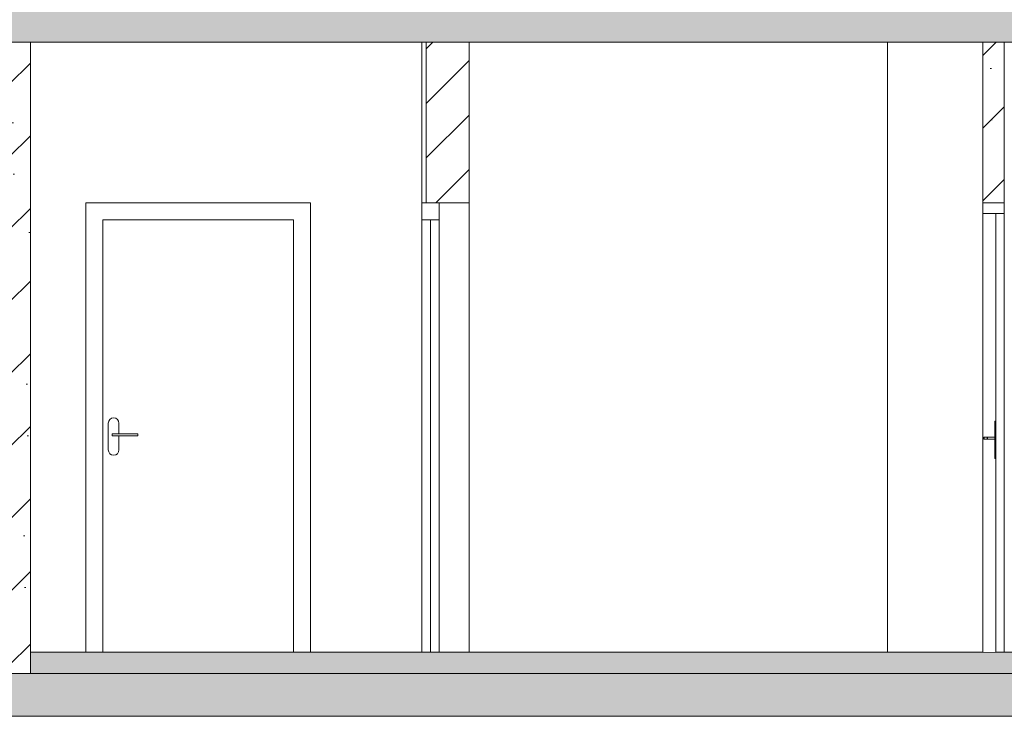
# Model space of a CAD drawing. Header units: millimetres. Extents: x -7244646 to -5701154, y 5723682 to 6071635.
# Tile 408 of 656: x -6365563 to -6360964, y 5771909 to 5775165. Entities that reach past the tile are written whole.
import ezdxf

# ---------------------------------------------------------------- set-up
doc = ezdxf.new("R2010")
doc.units = ezdxf.units.MM
doc.header["$MEASUREMENT"] = 0
doc.set_wipeout_variables(frame=1)
doc.linetypes.add('Wipeout_Contour', pattern=[1000, 0, -1000])
for name, color, linetype, lineweight in [('0_Ном._пера__1', 7, 'Continuous', 0), ('0_Ном._пера__120', 7, 'Continuous', 0), ('0_Ном._пера__141', 7, 'Continuous', 5), ('0_Ном._пера__21', 7, 'Continuous', 5)]:
    doc.layers.add(name, color=color, linetype=linetype, lineweight=lineweight)
pattern_1 = [(45, (-7387333.12, 5739809.18), (-84.852814, 84.852814), []), (45, (-7387375.54, 5739851.61), (-84.852814, 84.852814), [90, -30, 0, -30])]
pattern_2 = [(45, (-7387333.12, 5739809.18), (-169.70563, 169.70563), []), (90, (-7387502.82, 5739978.89), (-216, 0), [0, -144, 0, -216]), (155, (-7387333.12, 5740148.6), (91.285545, 195.76248), [0, -105.6, 0, -182.4])]

msp = doc.modelspace()

# ---------------------------------------------------------------- hatches: boundary and pattern name
at = {"layer": '0_Ном._пера__1', "linetype": 'Continuous', "lineweight": 0}
h = msp.add_hatch(dxfattribs=at)
h.set_pattern_fill('ЖЕЛЕЗОБЕТОН__PROJECT__0003', style=0, pattern_type=2)
h.set_pattern_definition(pattern_1)
h.paths.add_polyline_path([(-6374834.353, 5775059.18), (-6357172.753, 5775059.18), (-6357172.753, 5775259.18), (-6374834.353, 5775259.18)])
h = msp.add_hatch(dxfattribs=at)
h.set_pattern_fill('БУТ__50__0003', style=0, pattern_type=2)
h.set_pattern_definition(pattern_2)
h.paths.add_polyline_path([(-6365612.512, 5772109.18), (-6365512.512, 5772109.18), (-6365512.512, 5775059.18), (-6365612.512, 5775059.18)])
h = msp.add_hatch(dxfattribs=at)
h.set_pattern_fill('БЛОКИ_БЕТОННЫЕ_ЭФФЕКТИВН_7A', style=0, pattern_type=2)
h.set_pattern_definition([(45, (-7387333.12, 5739809.18), (-127.279217, 127.279217), [])])
h.paths.add_polyline_path([(-6363464.132, 5775059.18), (-6363664.132, 5775059.18), (-6363664.132, 5774309.18), (-6363464.132, 5774309.18)])
h = msp.add_hatch(dxfattribs=at)
h.set_pattern_fill('БУТ__50__0003', style=0, pattern_type=2)
h.set_pattern_definition(pattern_2)
h.paths.add_polyline_path([(-6361064.128, 5775059.18), (-6361064.128, 5774309.18), (-6360964.128, 5774309.18), (-6360964.128, 5775059.18)])
at = {"layer": '0_Ном._пера__1', "linetype": 'Continuous', "lineweight": 0, "true_color": 0x000000}
msp.add_hatch(color=18, dxfattribs=at).paths.add_polyline_path([(-6365512.512, 5772109.18), (-6357372.32, 5772109.18), (-6357372.32, 5772209.18), (-6365512.512, 5772209.18)])
at = {"layer": '0_Ном._пера__1', "linetype": 'Continuous', "lineweight": 0}
h = msp.add_hatch(dxfattribs=at)
h.set_pattern_fill('ЖЕЛЕЗОБЕТОН__PROJECT__0003', style=0, pattern_type=2)
h.set_pattern_definition(pattern_1)
h.paths.add_polyline_path([(-6374834.353, 5771909.18), (-6357172.753, 5771909.18), (-6357172.753, 5772109.18), (-6374834.353, 5772109.18)])

# ---------------------------------------------------------------- linework, layer by layer
at = {"layer": '0_Ном._пера__1', "color": 7, "linetype": 'Continuous', "lineweight": 0}
for p, q in [((-6365512.512, 5775059.18), (-6365512.512, 5772109.18)), ((-6363684.132, 5774309.18), (-6363684.132, 5775059.18)), ((-6363664.132, 5775044.18), (-6363664.132, 5774309.18)), ((-6363464.132, 5775044.18), (-6363464.132, 5772209.18)), ((-6361509.127, 5772209.18), (-6361509.127, 5775059.18)), ((-6361064.128, 5775059.18), (-6361064.128, 5774309.18)), ((-6360964.128, 5775059.18), (-6360964.128, 5774309.18)), ((-6365253.733, 5774309.18), (-6365253.733, 5774229.18)), ((-6364203.733, 5774309.18), (-6365253.733, 5774309.18)), ((-6364203.733, 5774229.18), (-6364203.733, 5774309.18)), ((-6360964.128, 5774309.18), (-6361064.128, 5774309.18)), ((-6365253.733, 5774229.18), (-6365253.733, 5772209.18)), ((-6365173.733, 5772209.18), (-6365173.733, 5774229.18)), ((-6365173.733, 5774229.18), (-6364283.733, 5774229.18)), ((-6364283.733, 5774229.18), (-6364283.733, 5772209.18)), ((-6364203.733, 5772209.18), (-6364203.733, 5774229.18)), ((-6365146.83, 5773288.747), (-6365148.733, 5773279.18)), ((-6365148.733, 5773279.18), (-6365148.733, 5773154.18)), ((-6365141.411, 5773296.857), (-6365146.83, 5773288.747)), ((-6365133.3, 5773302.277), (-6365141.411, 5773296.857)), ((-6365123.733, 5773304.18), (-6365133.3, 5773302.277)), ((-6365114.166, 5773302.277), (-6365123.733, 5773304.18)), ((-6365106.056, 5773296.857), (-6365114.166, 5773302.277)), ((-6365100.636, 5773288.747), (-6365106.056, 5773296.857)), ((-6365098.733, 5773279.18), (-6365100.636, 5773288.747)), ((-6365011.233, 5773229.18), (-6365011.233, 5773219.18)), ((-6365148.733, 5773154.18), (-6365146.83, 5773144.613)), ((-6365146.83, 5773144.613), (-6365141.411, 5773136.502)), ((-6365141.411, 5773136.502), (-6365133.3, 5773131.083)), ((-6365114.166, 5773131.083), (-6365106.056, 5773136.502)), ((-6365106.056, 5773136.502), (-6365100.636, 5773144.613)), ((-6365100.636, 5773144.613), (-6365098.733, 5773154.18)), ((-6365133.3, 5773131.083), (-6365123.733, 5773129.18)), ((-6365123.733, 5773129.18), (-6365114.166, 5773131.083))]:
    msp.add_line(p, q, dxfattribs=at)
at = {"layer": '0_Ном._пера__1', "color": 7, "linetype": 'Continuous', "lineweight": 0, "flags": 128}
for points in [[(-6363684.132, 5774229.18), (-6363604.132, 5774229.18), (-6363604.132, 5774309.18), (-6363684.132, 5774309.18)], [(-6363644.132, 5774229.18), (-6363644.132, 5772209.18), (-6363684.132, 5772209.18), (-6363684.132, 5774229.18)], [(-6363604.132, 5774229.18), (-6363604.132, 5772209.18), (-6363644.132, 5772209.18), (-6363644.132, 5774229.18)]]:
    msp.add_lwpolyline(points, close=True, dxfattribs=at)
msp.add_lwpolyline([(-6360964.128, 5774309.18), (-6360964.128, 5774259.18), (-6360964.128, 5772209.18)], dxfattribs=at)
at = {"layer": '0_Ном._пера__120', "color": 7, "linetype": 'Continuous', "lineweight": 0, "flags": 128}
msp.add_lwpolyline([(-6365512.512, 5772109.18), (-6357372.32, 5772109.18), (-6357372.32, 5772209.18), (-6365512.512, 5772209.18)], close=True, dxfattribs=at)
at = {"layer": '0_Ном._пера__141', "color": 7, "linetype": 'Continuous', "lineweight": 5, "flags": 128}
msp.add_lwpolyline([(-6363464.132, 5775059.18), (-6363664.132, 5775059.18), (-6363664.132, 5774309.18), (-6363464.132, 5774309.18)], close=True, dxfattribs=at)
at = {"layer": '0_Ном._пера__21', "color": 7, "linetype": 'Continuous', "lineweight": 5, "flags": 128}
for points in [[(-6374834.353, 5775059.18), (-6357172.753, 5775059.18), (-6357172.753, 5775259.18), (-6374834.353, 5775259.18)], [(-6374834.353, 5771909.18), (-6357172.753, 5771909.18), (-6357172.753, 5772109.18), (-6374834.353, 5772109.18)]]:
    msp.add_lwpolyline(points, close=True, dxfattribs=at)

# ---------------------------------------------------------------- wipeouts: each hides what was drawn before it
at = {"color": 254, "linetype": 'Wipeout_Contour', "lineweight": 0, "ltscale": 34373217.29982074}
msp.add_wipeout([(-6365118.233, 5773229.18), (-6365118.233, 5773219.18), (-6365123.208, 5773219.18), (-6365123.208, 5773229.18)], dxfattribs=at)

# ---------------------------------------------------------------- next in the draw order: linework, layer by layer
at = {"layer": '0_Ном._пера__1', "color": 7, "linetype": 'Continuous', "lineweight": 0}
for p, q in [((-6365098.733, 5773229.18), (-6365098.733, 5773279.18)), ((-6365130.244, 5773229.18), (-6365131.233, 5773229.18)), ((-6365131.233, 5773229.18), (-6365131.233, 5773219.18)), ((-6365127.426, 5773229.18), (-6365130.244, 5773229.18)), ((-6365123.208, 5773229.18), (-6365127.426, 5773229.18)), ((-6365118.233, 5773229.18), (-6365123.208, 5773229.18)), ((-6365011.233, 5773229.18), (-6365118.233, 5773229.18)), ((-6365130.244, 5773219.18), (-6365131.233, 5773219.18)), ((-6365127.426, 5773219.18), (-6365130.244, 5773219.18)), ((-6365123.208, 5773219.18), (-6365127.426, 5773219.18)), ((-6365118.233, 5773219.18), (-6365123.208, 5773219.18)), ((-6365011.233, 5773219.18), (-6365118.233, 5773219.18)), ((-6365098.733, 5773154.18), (-6365098.733, 5773219.18))]:
    msp.add_line(p, q, dxfattribs=at)

# ---------------------------------------------------------------- next in the draw order: wipeouts: each hides what was drawn before it
at = {"color": 254, "linetype": 'Wipeout_Contour', "lineweight": 0, "ltscale": 103083179.5673454}
msp.add_wipeout([(-6361004.128, 5774259.18), (-6361064.124, 5774259.18), (-6361064.124, 5772209.18), (-6361004.128, 5772209.18), (-6361004.128, 5773114.18), (-6361009.125, 5773114.18), (-6361009.125, 5773204.18), (-6361059.125, 5773204.18), (-6361059.125, 5773214.18), (-6361009.125, 5773214.18), (-6361009.125, 5773289.18), (-6361004.128, 5773289.18)], dxfattribs=at)

# ---------------------------------------------------------------- next in the draw order: linework, layer by layer
at = {"layer": '0_Ном._пера__1', "color": 7, "linetype": 'Continuous', "lineweight": 0}
msp.add_line((-6361064.128, 5774309.18), (-6361064.128, 5774259.18), dxfattribs=at)
at = {"layer": '0_Ном._пера__1', "color": 7, "linetype": 'Continuous', "lineweight": 0, "flags": 128}
msp.add_lwpolyline([(-6360964.128, 5774259.18), (-6361004.128, 5774259.18), (-6361064.128, 5774259.18)], dxfattribs=at)

# ---------------------------------------------------------------- next in the draw order: wipeouts: each hides what was drawn before it
at = {"color": 254, "linetype": 'Wipeout_Contour', "lineweight": 0, "ltscale": 34360736.57473582}
msp.add_wipeout([(-6361009.125, 5773116.083), (-6361009.125, 5773114.18), (-6361004.128, 5773114.18), (-6361004.128, 5773116.083)], dxfattribs=at)

# ---------------------------------------------------------------- next in the draw order: wipeouts: each hides what was drawn before it
at = {"color": 254, "linetype": 'Wipeout_Contour', "lineweight": 0, "ltscale": 34360746.41693623}
msp.add_wipeout([(-6361009.125, 5773121.502), (-6361009.125, 5773116.083), (-6361004.128, 5773116.083), (-6361004.128, 5773121.502)], dxfattribs=at)

# ---------------------------------------------------------------- next in the draw order: wipeouts: each hides what was drawn before it
at = {"color": 254, "linetype": 'Wipeout_Contour', "lineweight": 0, "ltscale": 34360764.60282803}
msp.add_wipeout([(-6361009.125, 5773129.613), (-6361009.125, 5773121.502), (-6361004.128, 5773121.502), (-6361004.128, 5773129.613)], dxfattribs=at)

# ---------------------------------------------------------------- next in the draw order: wipeouts: each hides what was drawn before it
at = {"color": 254, "linetype": 'Wipeout_Contour', "lineweight": 0, "ltscale": 34360788.36375557}
msp.add_wipeout([(-6361009.125, 5773129.613), (-6361004.128, 5773129.613), (-6361004.128, 5773139.18), (-6361009.125, 5773139.18)], dxfattribs=at)

# ---------------------------------------------------------------- next in the draw order: linework, layer by layer
at = {"layer": '0_Ном._пера__1', "color": 7, "linetype": 'Continuous', "lineweight": 0}
for p, q in [((-6361009.125, 5773114.18), (-6361009.125, 5773116.083)), ((-6361004.128, 5773114.18), (-6361009.125, 5773114.18))]:
    msp.add_line(p, q, dxfattribs=at)

# ---------------------------------------------------------------- next in the draw order: wipeouts: each hides what was drawn before it
at = {"color": 254, "linetype": 'Wipeout_Contour', "lineweight": 0, "ltscale": 34360969.23934726}
msp.add_wipeout([(-6361009.125, 5773139.18), (-6361004.128, 5773139.18), (-6361004.128, 5773264.18), (-6361009.125, 5773264.18)], dxfattribs=at)

# ---------------------------------------------------------------- next in the draw order: linework, layer by layer
at = {"layer": '0_Ном._пера__1', "color": 7, "linetype": 'Continuous', "lineweight": 0}
for p, q in [((-6361009.125, 5773129.613), (-6361009.125, 5773139.18)), ((-6361009.125, 5773121.502), (-6361009.125, 5773129.613)), ((-6361009.125, 5773116.083), (-6361009.125, 5773121.502))]:
    msp.add_line(p, q, dxfattribs=at)

# ---------------------------------------------------------------- next in the draw order: wipeouts: each hides what was drawn before it
at = {"color": 254, "linetype": 'Wipeout_Contour', "lineweight": 0, "ltscale": 34361150.11508992}
msp.add_wipeout([(-6361009.125, 5773264.18), (-6361004.128, 5773264.18), (-6361004.128, 5773273.747), (-6361009.125, 5773273.747)], dxfattribs=at)
at = {"color": 254, "linetype": 'Wipeout_Contour', "lineweight": 0, "ltscale": 34361041.22956795}
msp.add_wipeout([(-6361009.125, 5773214.18), (-6361039.125, 5773214.18), (-6361039.125, 5773204.18), (-6361009.125, 5773204.18)], dxfattribs=at)

# ---------------------------------------------------------------- next in the draw order: wipeouts: each hides what was drawn before it
at = {"color": 254, "linetype": 'Wipeout_Contour', "lineweight": 0, "ltscale": 34361173.87632266}
msp.add_wipeout([(-6361009.125, 5773273.747), (-6361004.128, 5773273.747), (-6361004.128, 5773281.858), (-6361009.125, 5773281.858)], dxfattribs=at)
at = {"color": 254, "linetype": 'Wipeout_Contour', "lineweight": 0, "ltscale": 34361088.49287111}
msp.add_wipeout([(-6361039.125, 5773214.18), (-6361041.038, 5773214.18), (-6361041.038, 5773204.18), (-6361039.125, 5773204.18)], dxfattribs=at)

# ---------------------------------------------------------------- next in the draw order: wipeouts: each hides what was drawn before it
at = {"color": 254, "linetype": 'Wipeout_Contour', "lineweight": 0, "ltscale": 34361192.06233876}
msp.add_wipeout([(-6361009.125, 5773281.858), (-6361004.128, 5773281.858), (-6361004.128, 5773287.277), (-6361009.125, 5773287.277)], dxfattribs=at)
at = {"color": 254, "linetype": 'Wipeout_Contour', "lineweight": 0, "ltscale": 34361093.7289643}
msp.add_wipeout([(-6361041.038, 5773214.18), (-6361042.66, 5773214.18), (-6361042.66, 5773204.18), (-6361041.038, 5773204.18)], dxfattribs=at)

# ---------------------------------------------------------------- next in the draw order: linework, layer by layer
at = {"layer": '0_Ном._пера__1', "color": 7, "linetype": 'Continuous', "lineweight": 0}
msp.add_line((-6361009.125, 5773139.18), (-6361009.125, 5773264.18), dxfattribs=at)

# ---------------------------------------------------------------- next in the draw order: wipeouts: each hides what was drawn before it
at = {"color": 254, "linetype": 'Wipeout_Contour', "lineweight": 0, "ltscale": 34361201.90448369}
msp.add_wipeout([(-6361009.125, 5773287.277), (-6361004.128, 5773287.277), (-6361004.128, 5773289.18), (-6361009.125, 5773289.18)], dxfattribs=at)
at = {"color": 254, "linetype": 'Wipeout_Contour', "lineweight": 0, "ltscale": 34361097.73651171}
msp.add_wipeout([(-6361042.66, 5773214.18), (-6361043.744, 5773214.18), (-6361043.744, 5773204.18), (-6361042.66, 5773204.18)], dxfattribs=at)

# ---------------------------------------------------------------- next in the draw order: linework, layer by layer
at = {"layer": '0_Ном._пера__1', "color": 7, "linetype": 'Continuous', "lineweight": 0}
for p, q in [((-6361004.128, 5774259.18), (-6361004.128, 5772209.18)), ((-6361009.125, 5773287.277), (-6361009.125, 5773289.18)), ((-6361004.128, 5773289.18), (-6361009.125, 5773289.18)), ((-6361009.125, 5773281.858), (-6361009.125, 5773287.277)), ((-6361009.125, 5773273.747), (-6361009.125, 5773281.858)), ((-6361009.125, 5773264.18), (-6361009.125, 5773273.747))]:
    msp.add_line(p, q, dxfattribs=at)

# ---------------------------------------------------------------- next in the draw order: wipeouts: each hides what was drawn before it
at = {"color": 254, "linetype": 'Wipeout_Contour', "lineweight": 0, "ltscale": 34361099.90540017}
msp.add_wipeout([(-6361043.744, 5773214.18), (-6361044.125, 5773214.18), (-6361044.125, 5773204.18), (-6361043.744, 5773204.18)], dxfattribs=at)

# ---------------------------------------------------------------- next in the draw order: wipeouts: each hides what was drawn before it
at = {"color": 254, "linetype": 'Wipeout_Contour', "lineweight": 0, "ltscale": 34361101.93628788}
msp.add_wipeout([(-6361044.125, 5773214.18), (-6361045.115, 5773214.18), (-6361045.115, 5773204.18), (-6361044.125, 5773204.18)], dxfattribs=at)

# ---------------------------------------------------------------- next in the draw order: wipeouts: each hides what was drawn before it
at = {"color": 254, "linetype": 'Wipeout_Contour', "lineweight": 0, "ltscale": 34361107.57539915}
msp.add_wipeout([(-6361045.115, 5773214.18), (-6361047.933, 5773214.18), (-6361047.933, 5773204.18), (-6361045.115, 5773204.18)], dxfattribs=at)

# ---------------------------------------------------------------- next in the draw order: wipeouts: each hides what was drawn before it
at = {"color": 254, "linetype": 'Wipeout_Contour', "lineweight": 0, "ltscale": 34361117.99502721}
msp.add_wipeout([(-6361047.933, 5773214.18), (-6361052.15, 5773214.18), (-6361052.15, 5773204.18), (-6361047.933, 5773204.18)], dxfattribs=at)

# ---------------------------------------------------------------- next in the draw order: wipeouts: each hides what was drawn before it
at = {"color": 254, "linetype": 'Wipeout_Contour', "lineweight": 0, "ltscale": 34361131.60888086}
msp.add_wipeout([(-6361052.15, 5773214.18), (-6361057.125, 5773214.18), (-6361057.125, 5773204.18), (-6361052.15, 5773204.18)], dxfattribs=at)

# ---------------------------------------------------------------- next in the draw order: wipeouts: each hides what was drawn before it
at = {"color": 254, "linetype": 'Wipeout_Contour', "lineweight": 0, "ltscale": 34361141.93861381}
msp.add_wipeout([(-6361057.125, 5773214.18), (-6361059.125, 5773214.18), (-6361059.125, 5773204.18), (-6361057.125, 5773204.18)], dxfattribs=at)

# ---------------------------------------------------------------- next in the draw order: linework, layer by layer
at = {"layer": '0_Ном._пера__1', "color": 7, "linetype": 'Continuous', "lineweight": 0}
for p, q in [((-6361064.124, 5772209.18), (-6361064.124, 5774259.18)), ((-6361057.125, 5773214.18), (-6361059.125, 5773214.18)), ((-6361059.125, 5773214.18), (-6361059.125, 5773204.18)), ((-6361057.125, 5773204.18), (-6361059.125, 5773204.18)), ((-6361052.15, 5773214.18), (-6361057.125, 5773214.18)), ((-6361052.15, 5773204.18), (-6361057.125, 5773204.18)), ((-6361047.933, 5773214.18), (-6361052.15, 5773214.18)), ((-6361047.933, 5773204.18), (-6361052.15, 5773204.18)), ((-6361045.115, 5773214.18), (-6361047.933, 5773214.18)), ((-6361045.115, 5773204.18), (-6361047.933, 5773204.18)), ((-6361044.125, 5773214.18), (-6361045.115, 5773214.18)), ((-6361044.125, 5773204.18), (-6361045.115, 5773204.18)), ((-6361043.744, 5773214.18), (-6361044.125, 5773214.18)), ((-6361044.125, 5773214.18), (-6361044.125, 5773204.18)), ((-6361043.744, 5773204.18), (-6361044.125, 5773204.18)), ((-6361042.66, 5773214.18), (-6361043.744, 5773214.18)), ((-6361042.66, 5773204.18), (-6361043.744, 5773204.18)), ((-6361041.038, 5773214.18), (-6361042.66, 5773214.18)), ((-6361041.038, 5773204.18), (-6361042.66, 5773204.18)), ((-6361039.125, 5773214.18), (-6361041.038, 5773214.18)), ((-6361039.125, 5773204.18), (-6361041.038, 5773204.18)), ((-6361009.125, 5773214.18), (-6361039.125, 5773214.18)), ((-6361009.125, 5773204.18), (-6361039.125, 5773204.18))]:
    msp.add_line(p, q, dxfattribs=at)

doc.saveas('drawing.dxf')
